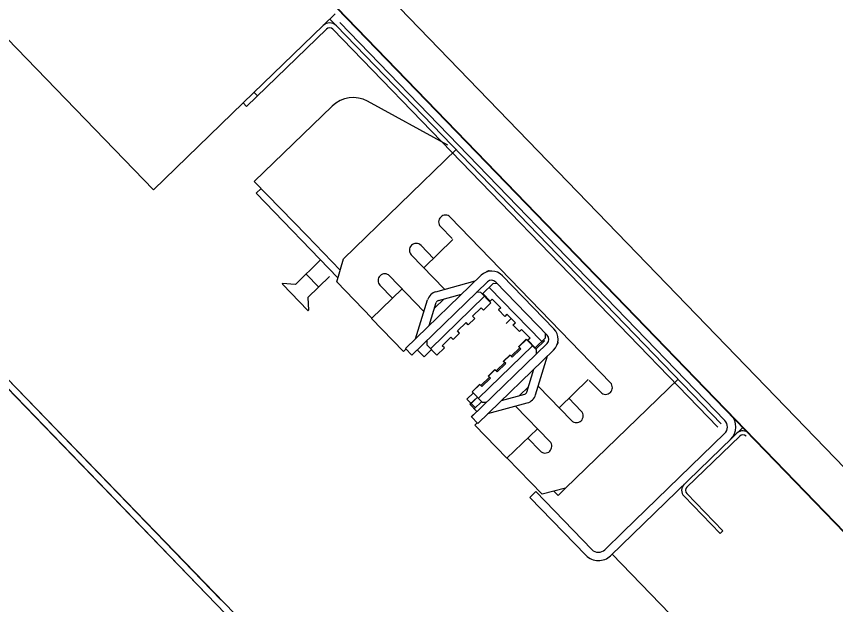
# Model space of a CAD drawing. Extents: x 468143 to 491361, y 1438528 to 1468730.
# Drawn here: x 490342.432 to 490343.325, y 1467631.05 to 1467631.69 of the extents above; entities that cross this region are included whole.
import ezdxf

# ---------------------------------------------------------------- set-up
doc = ezdxf.new("R2010")
doc.units = 0
doc.layers.add('Xreference_dp', color=7, linetype='Continuous')

msp = doc.modelspace()

# ---------------------------------------------------------------- linework, layer by layer
at = {"layer": 'Xreference_dp'}
for p, q in [((490342.65502, 1467631.0551), (490340.93819, 1467632.82902)), ((490340.93819, 1467632.82902), (490345.74822, 1467627.85904)), ((490342.65502, 1467631.0551), (490340.93819, 1467632.82902)), ((490340.93819, 1467632.82902), (490345.74822, 1467627.85904)), ((490342.65001, 1467631.05025), (490340.93317, 1467632.82417)), ((490340.93317, 1467632.82417), (490345.7432, 1467627.85419)), ((490342.65001, 1467631.05025), (490340.93317, 1467632.82417)), ((490340.93317, 1467632.82417), (490345.7432, 1467627.85419)), ((490341.9949, 1467632.51177), (490343.04211, 1467631.42974)), ((490341.9949, 1467632.51177), (490345.81821, 1467628.56133)), ((490341.9949, 1467632.51177), (490343.04211, 1467631.42974)), ((490341.9949, 1467632.51177), (490345.81821, 1467628.56133)), ((490342.09452, 1467632.47954), (490345.82576, 1467628.62422)), ((490342.09452, 1467632.47954), (490345.82576, 1467628.62422)), ((490343.93558, 1467630.50723), (490342.19531, 1467632.30538)), ((490343.93558, 1467630.50723), (490342.19531, 1467632.30538)), ((490341.99288, 1467632.10947), (490342.58153, 1467631.50125)), ((490341.99288, 1467632.10947), (490342.58153, 1467631.50125)), ((490342.77955, 1467631.6929), (490342.76632, 1467631.68009)), ((490342.77955, 1467631.6929), (490342.76632, 1467631.68009)), ((490342.78076, 1467631.67986), (490342.77366, 1467631.6872)), ((490342.78076, 1467631.67986), (490342.77366, 1467631.6872)), ((490342.76632, 1467631.68009), (490342.67936, 1467631.59593)), ((490342.76632, 1467631.68009), (490342.67936, 1467631.59593)), ((490342.77, 1467631.67629), (490342.68304, 1467631.59213)), ((490342.77, 1467631.67629), (490342.68304, 1467631.59213)), ((490343.19625, 1467631.24294), (490342.77696, 1467631.67618)), ((490343.19625, 1467631.24294), (490342.77696, 1467631.67618)), ((490342.78076, 1467631.67986), (490343.20005, 1467631.24662)), ((490342.78076, 1467631.67986), (490343.20005, 1467631.24662)), ((490343.20385, 1467631.2503), (490342.78456, 1467631.68354)), ((490343.20385, 1467631.2503), (490342.78456, 1467631.68354)), ((490342.69483, 1467631.60354), (490342.69115, 1467631.60734)), ((490342.69483, 1467631.60354), (490342.69115, 1467631.60734)), ((490342.67936, 1467631.59593), (490342.58153, 1467631.50125)), ((490342.67936, 1467631.59593), (490342.58153, 1467631.50125)), ((490342.68304, 1467631.59213), (490342.67936, 1467631.59593)), ((490342.68304, 1467631.59213), (490342.67936, 1467631.59593)), ((490342.90228, 1467631.54998), (490342.81467, 1467631.59764)), ((490342.90228, 1467631.54998), (490342.81467, 1467631.59764)), ((490342.69141, 1467631.51036), (490342.77618, 1467631.5924)), ((490342.69141, 1467631.51036), (490342.77618, 1467631.5924)), ((490342.91123, 1467631.54504), (490342.78848, 1467631.42624)), ((490342.91123, 1467631.54504), (490342.78848, 1467631.42624)), ((490342.69141, 1467631.51036), (490342.74845, 1467631.45142)), ((490342.69141, 1467631.51036), (490342.74845, 1467631.45142)), ((490342.69331, 1467631.49754), (490342.69874, 1467631.50279)), ((490342.69331, 1467631.49754), (490342.69874, 1467631.50279)), ((490342.69331, 1467631.49754), (490342.78252, 1467631.40537)), ((490342.69331, 1467631.49754), (490342.78252, 1467631.40537)), ((490343.07935, 1467631.29114), (490342.90481, 1467631.47149)), ((490343.07935, 1467631.29114), (490342.90481, 1467631.47149)), ((490342.8942, 1467631.46122), (490342.90678, 1467631.44822)), ((490342.8942, 1467631.46122), (490342.90678, 1467631.44822)), ((490342.74845, 1467631.45142), (490342.78491, 1467631.41375)), ((490342.74845, 1467631.45142), (490342.78491, 1467631.41375)), ((490342.87595, 1467631.41639), (490342.90769, 1467631.4471)), ((490342.87595, 1467631.41639), (490342.90769, 1467631.4471)), ((490342.87298, 1467631.44068), (490342.88656, 1467631.42666)), ((490342.87298, 1467631.44068), (490342.88656, 1467631.42666)), ((490342.78127, 1467631.401), (490342.78848, 1467631.42624)), ((490342.78127, 1467631.401), (490342.78848, 1467631.42624)), ((490342.89862, 1467631.39297), (490342.86237, 1467631.43042)), ((490342.89862, 1467631.39297), (490342.86237, 1467631.43042)), ((490342.76363, 1467631.42489), (490342.73615, 1467631.39829)), ((490342.76363, 1467631.42489), (490342.73615, 1467631.39829)), ((490342.74784, 1467631.4096), (490342.76153, 1467631.39546)), ((490342.74784, 1467631.4096), (490342.76153, 1467631.39546)), ((490342.85589, 1467631.32844), (490342.93831, 1467631.40821)), ((490342.85589, 1467631.32844), (490342.93831, 1467631.40821)), ((490342.94781, 1467631.41272), (490342.94735, 1467631.41319)), ((490342.94781, 1467631.41272), (490342.94735, 1467631.41319)), ((490342.7359, 1467631.3982), (490342.72223, 1467631.39914)), ((490342.7359, 1467631.3982), (490342.72223, 1467631.39914)), ((490342.77331, 1467631.40686), (490342.74984, 1467631.38415)), ((490342.77331, 1467631.40686), (490342.74984, 1467631.38415)), ((490342.78127, 1467631.401), (490342.81937, 1467631.36163)), ((490342.78127, 1467631.401), (490342.81937, 1467631.36163)), ((490342.8388, 1467631.4076), (490342.8762, 1467631.36896)), ((490342.8388, 1467631.4076), (490342.8762, 1467631.36896)), ((490342.86282, 1467631.32128), (490342.94524, 1467631.40104)), ((490342.86282, 1467631.32128), (490342.94524, 1467631.40104)), ((490342.88925, 1467631.39041), (490342.93199, 1467631.40209)), ((490342.88925, 1467631.39041), (490342.93199, 1467631.40209)), ((490342.95159, 1467631.3992), (490342.94028, 1467631.38825)), ((490342.95159, 1467631.3992), (490342.94028, 1467631.38825)), ((490342.95623, 1467631.39912), (490342.95159, 1467631.3992)), ((490342.95623, 1467631.39912), (490342.95159, 1467631.3992)), ((490342.95452, 1467631.40089), (490343.01042, 1467631.34313)), ((490342.95452, 1467631.40089), (490343.01042, 1467631.34313)), ((490342.96168, 1467631.40782), (490343.01758, 1467631.35007)), ((490342.96168, 1467631.40782), (490343.01758, 1467631.35007)), ((490342.74967, 1467631.36996), (490342.72197, 1467631.39859)), ((490342.74967, 1467631.36996), (490342.72197, 1467631.39859)), ((490342.81905, 1467631.36132), (490342.85238, 1467631.39357)), ((490342.81905, 1467631.36132), (490342.85238, 1467631.39357)), ((490342.82819, 1467631.39733), (490342.84177, 1467631.38331)), ((490342.82819, 1467631.39733), (490342.84177, 1467631.38331)), ((490342.94735, 1467631.39509), (490343.00439, 1467631.33616)), ((490342.94735, 1467631.39509), (490343.00439, 1467631.33616)), ((490342.74974, 1467631.3839), (490342.75024, 1467631.3702)), ((490342.74974, 1467631.3839), (490342.75024, 1467631.3702)), ((490342.86702, 1467631.33921), (490342.88009, 1467631.38154)), ((490342.86702, 1467631.33921), (490342.88009, 1467631.38154)), ((490342.94229, 1467631.3854), (490342.88335, 1467631.32836)), ((490342.94229, 1467631.3854), (490342.88335, 1467631.32836)), ((490342.88785, 1467631.37289), (490342.89764, 1467631.38237)), ((490342.88785, 1467631.37289), (490342.89764, 1467631.38237)), ((490342.89188, 1467631.38079), (490342.91711, 1467631.38769)), ((490342.89188, 1467631.38079), (490342.91711, 1467631.38769)), ((490342.93818, 1467631.38965), (490342.93355, 1467631.38972)), ((490342.93818, 1467631.38965), (490342.93355, 1467631.38972)), ((490342.94914, 1467631.37833), (490342.93818, 1467631.38965)), ((490342.94914, 1467631.37833), (490342.93818, 1467631.38965)), ((490342.94028, 1467631.38825), (490342.94826, 1467631.38)), ((490342.94028, 1467631.38825), (490342.94826, 1467631.38)), ((490342.9437, 1467631.38471), (490342.94332, 1467631.38434)), ((490342.9437, 1467631.38471), (490342.94332, 1467631.38434)), ((490342.95062, 1467631.38228), (490342.94826, 1467631.38)), ((490342.95062, 1467631.38228), (490342.94826, 1467631.38)), ((490342.95062, 1467631.38228), (490342.95975, 1467631.37285)), ((490342.95062, 1467631.38228), (490342.95975, 1467631.37285)), ((490342.88189, 1467631.3536), (490342.88961, 1467631.3786)), ((490342.88189, 1467631.3536), (490342.88961, 1467631.3786)), ((490342.9386, 1467631.3727), (490342.92917, 1467631.36358)), ((490342.9386, 1467631.3727), (490342.92917, 1467631.36358)), ((490342.94088, 1467631.37035), (490342.9386, 1467631.3727)), ((490342.94088, 1467631.37035), (490342.9386, 1467631.3727)), ((490342.94914, 1467631.37833), (490342.94088, 1467631.37035)), ((490342.94914, 1467631.37833), (490342.94088, 1467631.37035)), ((490342.95728, 1467631.37068), (490342.95964, 1467631.37296)), ((490342.95728, 1467631.37068), (490342.95964, 1467631.37296)), ((490342.95975, 1467631.37285), (490342.95739, 1467631.37057)), ((490342.95975, 1467631.37285), (490342.95739, 1467631.37057)), ((490342.93146, 1467631.36122), (490342.92917, 1467631.36358)), ((490342.93146, 1467631.36122), (490342.92917, 1467631.36358)), ((490342.95739, 1467631.37057), (490342.95728, 1467631.37068)), ((490342.95739, 1467631.37057), (490342.95728, 1467631.37068)), ((490342.95739, 1467631.37057), (490342.96423, 1467631.36349)), ((490342.95739, 1467631.37057), (490342.96423, 1467631.36349)), ((490342.96659, 1467631.36578), (490342.96423, 1467631.36349)), ((490342.96659, 1467631.36578), (490342.96423, 1467631.36349)), ((490342.96659, 1467631.36578), (490342.97572, 1467631.35635)), ((490342.96659, 1467631.36578), (490342.97572, 1467631.35635)), ((490342.81927, 1467631.36174), (490342.81894, 1467631.36143)), ((490342.81927, 1467631.36174), (490342.81894, 1467631.36143)), ((490342.81894, 1467631.36143), (490342.81905, 1467631.36132)), ((490342.81894, 1467631.36143), (490342.81905, 1467631.36132)), ((490342.85395, 1467631.32525), (490342.81905, 1467631.36132)), ((490342.85395, 1467631.32525), (490342.81905, 1467631.36132)), ((490342.9221, 1467631.35673), (490342.91267, 1467631.34761)), ((490342.9221, 1467631.35673), (490342.91267, 1467631.34761)), ((490342.92438, 1467631.35437), (490342.9221, 1467631.35673)), ((490342.92438, 1467631.35437), (490342.9221, 1467631.35673)), ((490342.93146, 1467631.36122), (490342.92438, 1467631.35437)), ((490342.93146, 1467631.36122), (490342.92438, 1467631.35437)), ((490342.97115, 1467631.36106), (490342.96583, 1467631.35591)), ((490342.97115, 1467631.36106), (490342.96583, 1467631.35591)), ((490342.97325, 1467631.35417), (490342.97561, 1467631.35646)), ((490342.97325, 1467631.35417), (490342.97561, 1467631.35646)), ((490342.97572, 1467631.35635), (490342.97336, 1467631.35407)), ((490342.97572, 1467631.35635), (490342.97336, 1467631.35407)), ((490342.91495, 1467631.34525), (490342.91267, 1467631.34761)), ((490342.91495, 1467631.34525), (490342.91267, 1467631.34761)), ((490342.97336, 1467631.35406), (490342.97325, 1467631.35417)), ((490342.97336, 1467631.35406), (490342.97325, 1467631.35417)), ((490342.97336, 1467631.35407), (490342.98021, 1467631.34699)), ((490342.97336, 1467631.35407), (490342.98021, 1467631.34699)), ((490342.98256, 1467631.34927), (490342.98021, 1467631.34699)), ((490342.98256, 1467631.34927), (490342.98021, 1467631.34699)), ((490342.98256, 1467631.34927), (490342.99169, 1467631.33984)), ((490342.98256, 1467631.34927), (490342.99169, 1467631.33984)), ((490342.87932, 1467631.33725), (490342.87925, 1467631.33261)), ((490342.87932, 1467631.33725), (490342.87925, 1467631.33261)), ((490342.9056, 1467631.34076), (490342.89617, 1467631.33163)), ((490342.9056, 1467631.34076), (490342.89617, 1467631.33163)), ((490342.90788, 1467631.3384), (490342.9056, 1467631.34076)), ((490342.90788, 1467631.3384), (490342.9056, 1467631.34076)), ((490342.91495, 1467631.34525), (490342.90788, 1467631.3384)), ((490342.91495, 1467631.34525), (490342.90788, 1467631.3384)), ((490342.98759, 1467631.3386), (490342.97934, 1467631.33061)), ((490342.98759, 1467631.3386), (490342.97934, 1467631.33061)), ((490342.98769, 1467631.33849), (490342.97944, 1467631.3305)), ((490342.98769, 1467631.33849), (490342.97944, 1467631.3305)), ((490342.98769, 1467631.33849), (490342.98759, 1467631.3386)), ((490342.98769, 1467631.33849), (490342.98759, 1467631.3386)), ((490342.99865, 1467631.32717), (490342.98769, 1467631.33849)), ((490342.99865, 1467631.32717), (490342.98769, 1467631.33849)), ((490342.99169, 1467631.33984), (490342.98895, 1467631.33719)), ((490342.99169, 1467631.33984), (490342.98895, 1467631.33719)), ((490342.98922, 1467631.33767), (490342.99158, 1467631.33995)), ((490342.98922, 1467631.33767), (490342.99158, 1467631.33995)), ((490342.98933, 1467631.33756), (490342.98922, 1467631.33767)), ((490342.98933, 1467631.33756), (490342.98922, 1467631.33767)), ((490342.98933, 1467631.33756), (490342.99732, 1467631.32931)), ((490342.98933, 1467631.33756), (490342.99732, 1467631.32931)), ((490343.00863, 1467631.34026), (490342.99732, 1467631.32931)), ((490343.00863, 1467631.34026), (490342.99732, 1467631.32931)), ((490342.99808, 1467631.32776), (490343.0076, 1467631.33698)), ((490342.99808, 1467631.32776), (490343.0076, 1467631.33698)), ((490343.00642, 1467631.33584), (490343.00528, 1467631.33701)), ((490343.00642, 1467631.33584), (490343.00528, 1467631.33701)), ((490343.0076, 1467631.33698), (490343.00645, 1467631.33816)), ((490343.0076, 1467631.33698), (490343.00645, 1467631.33816)), ((490343.00863, 1467631.34026), (490343.00871, 1467631.3449)), ((490343.00863, 1467631.34026), (490343.00871, 1467631.3449)), ((490342.85655, 1467631.32776), (490342.85395, 1467631.32525)), ((490342.85655, 1467631.32776), (490342.85395, 1467631.32525)), ((490342.85589, 1467631.32844), (490342.86282, 1467631.32128)), ((490342.85589, 1467631.32844), (490342.86282, 1467631.32128)), ((490342.8902, 1467631.32129), (490342.87925, 1467631.33261)), ((490342.8902, 1467631.32129), (490342.87925, 1467631.33261)), ((490342.89845, 1467631.32928), (490342.8902, 1467631.32129)), ((490342.89845, 1467631.32928), (490342.8902, 1467631.32129)), ((490342.89845, 1467631.32928), (490342.89617, 1467631.33163)), ((490342.89845, 1467631.32928), (490342.89617, 1467631.33163)), ((490343.01027, 1467631.33386), (490342.92785, 1467631.25409)), ((490343.01027, 1467631.33386), (490342.92785, 1467631.25409)), ((490342.99454, 1467631.33142), (490342.9356, 1467631.27438)), ((490342.99454, 1467631.33142), (490342.9356, 1467631.27438)), ((490342.97127, 1467631.32008), (490342.9807, 1467631.32921)), ((490342.97127, 1467631.32008), (490342.9807, 1467631.32921)), ((490342.98173, 1467631.32815), (490342.9723, 1467631.31902)), ((490342.98173, 1467631.32815), (490342.9723, 1467631.31902)), ((490342.97944, 1467631.3305), (490342.97934, 1467631.33061)), ((490342.97944, 1467631.3305), (490342.97934, 1467631.33061)), ((490342.98173, 1467631.32815), (490342.97944, 1467631.3305)), ((490342.98173, 1467631.32815), (490342.97944, 1467631.3305)), ((490342.99254, 1467631.33348), (490342.99293, 1467631.33385)), ((490342.99254, 1467631.33348), (490342.99293, 1467631.33385)), ((490342.9935, 1467631.33249), (490342.99388, 1467631.33286)), ((490342.9935, 1467631.33249), (490342.99388, 1467631.33286)), ((490343.02248, 1467631.33557), (490343.02202, 1467631.33604)), ((490343.02248, 1467631.33557), (490343.02202, 1467631.33604)), ((490342.86881, 1467631.32707), (490342.87622, 1467631.3194)), ((490342.86881, 1467631.32707), (490342.87622, 1467631.3194)), ((490342.88438, 1467631.3273), (490342.87622, 1467631.3194)), ((490342.88438, 1467631.3273), (490342.87622, 1467631.3194)), ((490343.0172, 1467631.32669), (490342.93478, 1467631.24693)), ((490343.0172, 1467631.32669), (490342.93478, 1467631.24693)), ((490342.96991, 1467631.32149), (490342.96283, 1467631.31464)), ((490342.96991, 1467631.32149), (490342.96283, 1467631.31464)), ((490342.97001, 1467631.32138), (490342.96294, 1467631.31453)), ((490342.97001, 1467631.32138), (490342.96294, 1467631.31453)), ((490342.97001, 1467631.32138), (490342.96991, 1467631.32149)), ((490342.97001, 1467631.32138), (490342.96991, 1467631.32149)), ((490342.9723, 1467631.31902), (490342.97001, 1467631.32138)), ((490342.9723, 1467631.31902), (490342.97001, 1467631.32138)), ((490342.99781, 1467631.27824), (490343.01088, 1467631.32057)), ((490342.99781, 1467631.27824), (490343.01088, 1467631.32057)), ((490342.99857, 1467631.32254), (490342.99865, 1467631.32717)), ((490342.99857, 1467631.32254), (490342.99865, 1467631.32717)), ((490342.95477, 1467631.30411), (490342.9642, 1467631.31324)), ((490342.95477, 1467631.30411), (490342.9642, 1467631.31324)), ((490342.96522, 1467631.31218), (490342.95579, 1467631.30305)), ((490342.96522, 1467631.31218), (490342.95579, 1467631.30305)), ((490342.96294, 1467631.31453), (490342.96283, 1467631.31464)), ((490342.96294, 1467631.31453), (490342.96283, 1467631.31464)), ((490342.96522, 1467631.31218), (490342.96294, 1467631.31453)), ((490342.96522, 1467631.31218), (490342.96294, 1467631.31453)), ((490342.95341, 1467631.30552), (490342.94633, 1467631.29867)), ((490342.95341, 1467631.30552), (490342.94633, 1467631.29867)), ((490342.95351, 1467631.30541), (490342.94644, 1467631.29856)), ((490342.95351, 1467631.30541), (490342.94644, 1467631.29856)), ((490342.95351, 1467631.30541), (490342.95341, 1467631.30552)), ((490342.95351, 1467631.30541), (490342.95341, 1467631.30552)), ((490342.95579, 1467631.30305), (490342.95351, 1467631.30541)), ((490342.95579, 1467631.30305), (490342.95351, 1467631.30541)), ((490342.98828, 1467631.28118), (490342.996, 1467631.30618)), ((490342.98828, 1467631.28118), (490342.996, 1467631.30618)), ((490342.93826, 1467631.28814), (490342.94769, 1467631.29727)), ((490342.93826, 1467631.28814), (490342.94769, 1467631.29727)), ((490342.94872, 1467631.2962), (490342.93929, 1467631.28708)), ((490342.94872, 1467631.2962), (490342.93929, 1467631.28708)), ((490342.94644, 1467631.29856), (490342.94633, 1467631.29867)), ((490342.94644, 1467631.29856), (490342.94633, 1467631.29867)), ((490342.94872, 1467631.2962), (490342.94644, 1467631.29856)), ((490342.94872, 1467631.2962), (490342.94644, 1467631.29856)), ((490343.05508, 1467631.29481), (490343.02334, 1467631.2641)), ((490343.05508, 1467631.29481), (490343.02334, 1467631.2641)), ((490343.15308, 1467631.29515), (490343.03032, 1467631.17635)), ((490343.15308, 1467631.29515), (490343.03032, 1467631.17635)), ((490343.05616, 1467631.29388), (490343.06874, 1467631.28087)), ((490343.05616, 1467631.29388), (490343.06874, 1467631.28087)), ((490342.9369, 1467631.28955), (490342.92865, 1467631.28156)), ((490342.9369, 1467631.28955), (490342.92865, 1467631.28156)), ((490342.93701, 1467631.28944), (490342.92876, 1467631.28145)), ((490342.93701, 1467631.28944), (490342.92876, 1467631.28145)), ((490342.93701, 1467631.28944), (490342.9369, 1467631.28955)), ((490342.93701, 1467631.28944), (490342.9369, 1467631.28955)), ((490342.93929, 1467631.28708), (490342.93701, 1467631.28944)), ((490342.93929, 1467631.28708), (490342.93701, 1467631.28944)), ((490342.99005, 1467631.28689), (490342.98025, 1467631.27741)), ((490342.99005, 1467631.28689), (490342.98025, 1467631.27741)), ((490343.03692, 1467631.25007), (490343.00067, 1467631.28752)), ((490343.03692, 1467631.25007), (490343.00067, 1467631.28752)), ((490342.92303, 1467631.2734), (490342.93001, 1467631.28015)), ((490342.92303, 1467631.2734), (490342.93001, 1467631.28015)), ((490342.92618, 1467631.26779), (490342.93434, 1467631.27569)), ((490342.92618, 1467631.26779), (490342.93434, 1467631.27569)), ((490342.92758, 1467631.26869), (490342.93457, 1467631.27545)), ((490342.92758, 1467631.26869), (490342.93457, 1467631.27545)), ((490342.92886, 1467631.28135), (490342.92865, 1467631.28156)), ((490342.92886, 1467631.28135), (490342.92865, 1467631.28156)), ((490342.93971, 1467631.27013), (490342.92876, 1467631.28145)), ((490342.93971, 1467631.27013), (490342.92876, 1467631.28145)), ((490342.96078, 1467631.27209), (490342.98601, 1467631.27899)), ((490342.96078, 1467631.27209), (490342.98601, 1467631.27899)), ((490343.03395, 1467631.27437), (490343.04752, 1467631.26034)), ((490343.03395, 1467631.27437), (490343.04752, 1467631.26034)), ((490342.92735, 1467631.26893), (490342.92303, 1467631.2734)), ((490342.92735, 1467631.26893), (490342.92303, 1467631.2734)), ((490342.92618, 1467631.26779), (490342.93383, 1467631.25988)), ((490342.92618, 1467631.26779), (490342.93383, 1467631.25988)), ((490342.92712, 1467631.2687), (490342.92758, 1467631.26869)), ((490342.92712, 1467631.2687), (490342.92758, 1467631.26869)), ((490342.93216, 1467631.26397), (490342.92758, 1467631.26869)), ((490342.93216, 1467631.26397), (490342.92758, 1467631.26869)), ((490342.93098, 1467631.26283), (490342.93914, 1467631.27072)), ((490342.93098, 1467631.26283), (490342.93914, 1467631.27072)), ((490342.93971, 1467631.27013), (490342.94435, 1467631.27006)), ((490342.93971, 1467631.27013), (490342.94435, 1467631.27006)), ((490342.94591, 1467631.2577), (490342.98864, 1467631.26937)), ((490342.94591, 1467631.2577), (490342.98864, 1467631.26937)), ((490342.97594, 1467631.2659), (490343.01334, 1467631.22726)), ((490342.97594, 1467631.2659), (490343.01334, 1467631.22726)), ((490342.92774, 1467631.2542), (490342.93372, 1467631.25999)), ((490342.92774, 1467631.2542), (490342.93372, 1467631.25999)), ((490342.92785, 1467631.25409), (490342.92774, 1467631.2542)), ((490342.92785, 1467631.25409), (490342.92774, 1467631.2542)), ((490342.93478, 1467631.24693), (490342.92785, 1467631.25409)), ((490342.93478, 1467631.24693), (490342.92785, 1467631.25409)), ((490342.93401, 1467631.24771), (490342.93142, 1467631.2452)), ((490342.93401, 1467631.24771), (490342.93142, 1467631.2452)), ((490342.93153, 1467631.2451), (490342.93412, 1467631.2476)), ((490342.93153, 1467631.2451), (490342.93412, 1467631.2476)), ((490342.93142, 1467631.2452), (490342.93153, 1467631.24509)), ((490342.93142, 1467631.2452), (490342.93153, 1467631.24509)), ((490342.96644, 1467631.20903), (490342.93153, 1467631.2451)), ((490342.96644, 1467631.20903), (490342.93153, 1467631.2451)), ((490342.99977, 1467631.24128), (490342.96644, 1467631.20903)), ((490342.99977, 1467631.24128), (490342.96644, 1467631.20903)), ((490343.22373, 1467631.24275), (490343.07934, 1467631.10302)), ((490343.22373, 1467631.24275), (490343.07934, 1467631.10302)), ((490342.98916, 1467631.23102), (490343.00273, 1467631.21699)), ((490342.98916, 1467631.23102), (490343.00273, 1467631.21699)), ((490343.20362, 1467631.23586), (490343.09308, 1467631.12888)), ((490343.20362, 1467631.23586), (490343.09308, 1467631.12888)), ((490343.22009, 1467631.23325), (490343.16262, 1467631.17763)), ((490343.22009, 1467631.23325), (490343.16262, 1467631.17763)), ((490342.96676, 1467631.20934), (490343.00486, 1467631.16997)), ((490342.96676, 1467631.20934), (490343.00486, 1467631.16997)), ((490343.03032, 1467631.17635), (490343.00486, 1467631.16997)), ((490343.03032, 1467631.17635), (490343.00486, 1467631.16997)), ((490343.03032, 1467631.17635), (490343.02224, 1467631.16853)), ((490343.03032, 1467631.17635), (490343.02224, 1467631.16853)), ((490342.99812, 1467631.17279), (490342.99163, 1467631.16651)), ((490342.99812, 1467631.17279), (490342.99163, 1467631.16651)), ((490342.99812, 1467631.17279), (490343.05914, 1467631.10973)), ((490342.99812, 1467631.17279), (490343.05914, 1467631.10973)), ((490343.01773, 1467631.17319), (490343.02224, 1467631.16853)), ((490343.01773, 1467631.17319), (490343.02224, 1467631.16853)), ((490343.15942, 1467631.16768), (490343.19864, 1467631.12716)), ((490343.15942, 1467631.16768), (490343.19864, 1467631.12716)), ((490343.16251, 1467631.17067), (490343.20173, 1467631.13015)), ((490343.16251, 1467631.17067), (490343.20173, 1467631.13015)), ((490342.99163, 1467631.16651), (490343.05265, 1467631.10345)), ((490342.99163, 1467631.16651), (490343.05265, 1467631.10345)), ((490343.07306, 1467631.10951), (490343.09308, 1467631.12888)), ((490343.07306, 1467631.10951), (490343.09308, 1467631.12888)), ((490343.19864, 1467631.12716), (490343.20173, 1467631.13015)), ((490343.19864, 1467631.12716), (490343.20173, 1467631.13015)), ((490343.30926, 1467630.86897), (490343.0811, 1467631.10472)), ((490343.30926, 1467630.86897), (490343.0811, 1467631.10472))]:
    msp.add_line(p, q, dxfattribs=at)
for centre, radius, start, end in [((490342.77342, 1467631.67276), 0.01021, 44.06303, 134.06303), ((490342.77342, 1467631.67276), 0.01021, 44.06303, 134.06303), ((490342.77342, 1467631.67276), 0.00492, 44.06303, 134.06303), ((490342.77342, 1467631.67276), 0.00492, 44.06303, 134.06303), ((490342.79899, 1467631.56882), 0.03281, 61.45275, 134.06303), ((490342.79899, 1467631.56882), 0.03281, 61.45275, 134.06303), ((490342.8995, 1467631.46635), 0.00738, 44.06303, 224.06303), ((490342.8995, 1467631.46635), 0.00738, 44.06303, 224.06303), ((490342.86768, 1467631.43555), 0.00738, 44.06303, 224.06303), ((490342.86768, 1467631.43555), 0.00738, 44.06303, 224.06303), ((490342.8335, 1467631.40247), 0.00738, 44.06303, 224.06303), ((490342.8335, 1467631.40247), 0.00738, 44.06303, 224.06303), ((490342.94981, 1467631.39633), 0.01653, 44.06303, 134.06303), ((490342.94981, 1467631.39633), 0.01653, 44.06303, 134.06303), ((490342.95054, 1467631.40047), 0.01312, 104.06303, 120.24698), ((490342.95054, 1467631.40047), 0.01312, 104.06303, 120.24698), ((490342.72221, 1467631.39882), 0.000328, 86.06302, 224.06304), ((490342.72221, 1467631.39882), 0.000328, 86.06302, 224.06304), ((490342.94981, 1467631.39633), 0.00656, 44.06303, 134.06303), ((490342.94981, 1467631.39633), 0.00656, 44.06303, 134.06303), ((490342.73593, 1467631.39853), 0.000328, 266.06303, 314.06303), ((490342.73593, 1467631.39853), 0.000328, 266.06303, 314.06303), ((490342.89275, 1467631.37763), 0.01325, 105.28292, 162.84314), ((490342.89275, 1467631.37763), 0.01325, 105.28292, 162.84314), ((490342.75007, 1467631.38391), 0.000328, 134.06303, 182.06302), ((490342.75007, 1467631.38391), 0.000328, 134.06303, 182.06302), ((490342.89275, 1467631.37763), 0.00328, 105.28292, 162.84314), ((490342.89275, 1467631.37763), 0.00328, 105.28292, 162.84314), ((490342.74991, 1467631.37019), 0.000328, 224.06301, 2.06304), ((490342.74991, 1467631.37019), 0.000328, 224.06301, 2.06304), ((490343.00571, 1467631.33857), 0.01653, 314.06303, 44.06303), ((490343.00571, 1467631.33857), 0.01653, 314.06303, 44.06303), ((490343.00571, 1467631.33857), 0.00656, 314.06303, 44.06303), ((490343.00571, 1467631.33857), 0.00656, 314.06303, 44.06303), ((490343.00986, 1467631.33917), 0.01312, 327.87907, 344.06303), ((490343.00986, 1467631.33917), 0.01312, 327.87907, 344.06303), ((490343.07405, 1467631.28601), 0.00738, 224.06303, 44.06303), ((490343.07405, 1467631.28601), 0.00738, 224.06303, 44.06303), ((490342.98515, 1467631.28215), 0.00328, 285.28292, 342.84314), ((490342.98515, 1467631.28215), 0.00328, 285.28292, 342.84314), ((490342.98515, 1467631.28215), 0.01325, 285.28292, 342.84314), ((490342.98515, 1467631.28215), 0.01325, 285.28292, 342.84314), ((490343.04222, 1467631.25521), 0.00738, 224.06303, 44.06303), ((490343.04222, 1467631.25521), 0.00738, 224.06303, 44.06303), ((490343.19651, 1467631.2432), 0.01021, 314.06303, 44.06303), ((490343.19651, 1467631.2432), 0.01021, 314.06303, 44.06303), ((490343.19704, 1467631.24319), 0.01888, 314.06303, 44.06303), ((490343.19704, 1467631.24319), 0.01888, 314.06303, 44.06303), ((490343.22352, 1467631.22972), 0.00922, 44.06303, 134.06303), ((490343.22352, 1467631.22972), 0.00922, 44.06303, 134.06303), ((490343.22352, 1467631.22972), 0.00492, 44.06303, 134.06303), ((490343.22352, 1467631.22972), 0.00492, 44.06303, 134.06303), ((490343.00804, 1467631.22212), 0.00738, 224.06303, 44.06303), ((490343.00804, 1467631.22212), 0.00738, 224.06303, 44.06303), ((490343.16604, 1467631.17409), 0.00922, 134.06303, 224.06303), ((490343.16604, 1467631.17409), 0.00922, 134.06303, 224.06303), ((490343.16604, 1467631.17409), 0.00492, 134.06303, 224.06303), ((490343.16604, 1467631.17409), 0.00492, 134.06303, 224.06303), ((490343.06622, 1467631.11658), 0.00984, 224.06303, 314.06303), ((490343.06622, 1467631.11658), 0.00984, 224.06303, 314.06303), ((490343.06622, 1467631.11658), 0.01888, 224.06303, 314.06303), ((490343.06622, 1467631.11658), 0.01888, 224.06303, 314.06303)]:
    msp.add_arc(centre, radius, start, end, dxfattribs=at)

doc.saveas('drawing.dxf')
